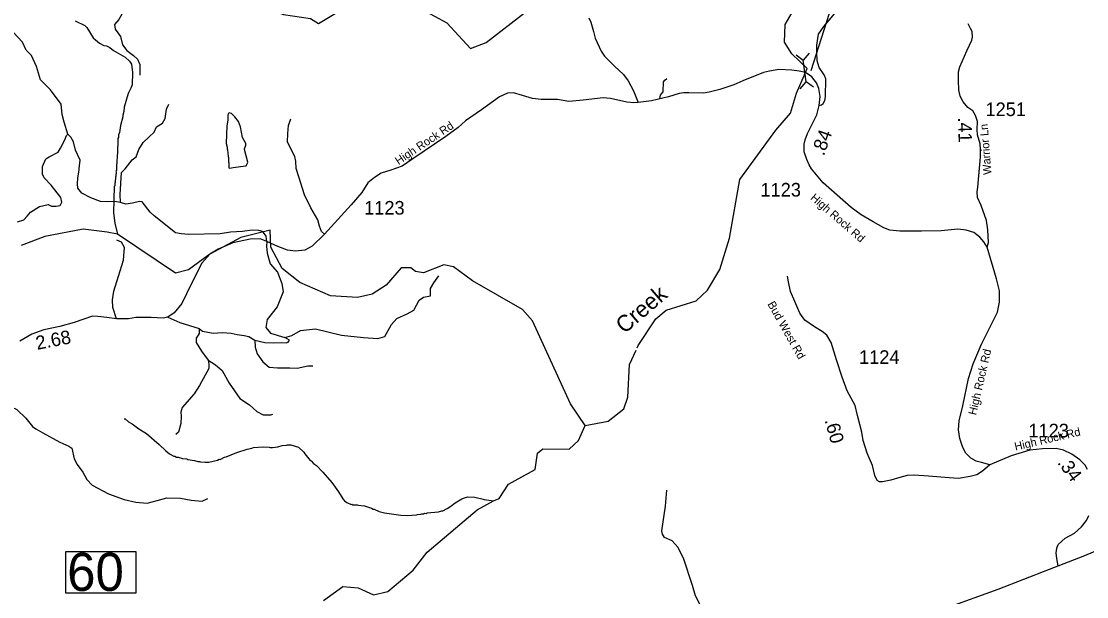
# Model space of a CAD drawing. Extents: x 1248224 to 1454986, y 825081 to 985870.
# Drawn here: x 1318874 to 1328657, y 846055 to 851342 of the extents above; entities that cross this region are included whole.
import ezdxf

# ---------------------------------------------------------------- set-up
doc = ezdxf.new("R2010")
doc.units = 0
for name, color, linetype in [('Exist Hydrographic Creek Single Shore', 7, 'Continuous'), ('Exist Hydrographic Creek Single Shore Label', 7, 'Continuous'), ('Exist Hydrographic Misc Water Feature', 7, 'Continuous'), ('Exist Road Non-System Type 51', 7, 'Continuous'), ('Exist Road Primary NC Attributed', 7, 'Continuous'), ('Exist Road Secondary Mileage Hundredths English Label', 7, 'Continuous'), ('Exist Road Secondary Structure Pipe CELL', 7, 'Continuous'), ('Exist Road Secondary Structure Pipe Number Label', 7, 'Continuous'), ('Exist Road Secondary Structure Standard Bridge Number Label', 7, 'Continuous'), ('Exist Road Secondary Type 41 Attributed', 7, 'Continuous'), ('Exist Road Secondary Type 51 Attributed', 7, 'Continuous'), ('Exist Road Secondary Type 51 Label', 7, 'Continuous'), ('Exist Road Secondary Type 51 Number Label', 7, 'Continuous')]:
    doc.layers.add(name, color=color, linetype=linetype)

msp = doc.modelspace()

# ---------------------------------------------------------------- linework, layer by layer
at = {"layer": 'Exist Hydrographic Creek Single Shore'}
for points in [[(1326075.3, 850870.1), (1326091.5, 850907.1), (1325948.6, 851042.2), (1325883.1, 851149), (1325887.9, 851314.1), (1325952.7, 851423.8)], [(1324527.7, 848341.2), (1324537, 848361.5), (1324701, 848607.7), (1324795, 848687.9), (1325072, 848774.2), (1325174, 848870.7), (1325287, 849062.1), (1325377, 849349.2), (1325473, 849888.9), (1325801.1, 850341.9), (1325938, 850496.7), (1325991.7, 850681.2), (1326075.3, 850870.1)], [(1321650, 846021.1), (1321825, 846147.6), (1321967, 846134.9), (1322107, 846073), (1322241, 846103.1), (1322471, 846298.8), (1322600, 846463.6), (1323059, 846851.6), (1323209.1, 846935.9), (1323262, 846955.8), (1323348, 847088.7), (1323593.1, 847225), (1323613, 847372.3), (1323664, 847413.9), (1323906.1, 847409.1), (1323991.1, 847489.4), (1324053, 847629.3)]]:
    msp.add_lwpolyline(points, dxfattribs=at)
at = {"layer": 'Exist Hydrographic Misc Water Feature'}
for points in [[(1320641.9, 851919.5), (1320952.9, 851647.4), (1321115.9, 851466.8), (1321280.9, 851404.4), (1321529.9, 851366.6), (1321603.9, 851322.4), (1321848.9, 851468.5), (1322126.9, 851568), (1322268.9, 851565.1), (1322441.9, 851512.4), (1322779.9, 851328.3), (1322999.9, 851090.9), (1323143, 851147.1), (1323600.9, 851502.3), (1324569.9, 851555), (1325536, 851880.3), (1325924, 852039.9), (1326272, 851973.9)], [(1319369.9, 851347), (1319457, 851303), (1319474.5, 851284.6), (1319532.5, 851191.2), (1319554, 851170.7), (1319593.4, 851141.8), (1319632.8, 851120.9), (1319656.8, 851116.3), (1319688.4, 851101.6), (1319719.9, 851074.9), (1319828.4, 851012.3), (1319867.6, 850975.4), (1319884.9, 850947), (1319895.2, 850870.8), (1319890.7, 850758.9), (1319880, 850727.2), (1319854.9, 850679.7), (1319820, 850552.6), (1319815.1, 850512.7), (1319806.4, 850480.9), (1319806.1, 850464.9), (1319784.3, 850385.5), (1319774.8, 850321.7), (1319766.3, 850297.9), (1319765.7, 850273.9), (1319761.5, 850266), (1319758.3, 850122.1), (1319754.1, 850114.2), (1319752.3, 850034.3), (1319748.2, 850026.4), (1319746.8, 849970.4), (1319742.7, 849964.5), (1319744.6, 849958.5), (1319741.7, 849918.5), (1319737.5, 849910.6), (1319736.4, 849862.7), (1319732.3, 849854.8), (1319731.7, 849830.8), (1319727.6, 849822.9), (1319722.1, 849583.1), (1319731.9, 849486.8), (1319757.8, 849387.4)], [(1320780.8, 849996.6), (1320787.5, 849994), (1320819.6, 849997.3), (1320931.9, 850012.6), (1320938, 850014.5), (1320952.5, 850038.1), (1320952.6, 850046.1), (1320923.3, 850162.8), (1320923.5, 850170.8), (1320936.2, 850202.5), (1320936.5, 850218.5), (1320905.9, 850275.2), (1320888.1, 850371.6), (1320869.1, 850420), (1320836.2, 850464.8), (1320804.8, 850495.6), (1320783, 850502.1), (1320772.7, 850490.3), (1320770.5, 850480.3), (1320769.4, 850434.3), (1320760.2, 850380.6), (1320756.5, 850218.7), (1320763.8, 850186.5), (1320763.5, 850170.5), (1320767.3, 850162.4), (1320773.8, 850098.3), (1320777.6, 850090.2), (1320776.7, 850050.3), (1320780.6, 850042.2), (1320780.8, 849996.6)], [(1324053, 847629.3), (1323916, 847825.8), (1323567, 848591.1), (1323477, 848694.7), (1323015.9, 848956.7), (1322844, 849084.9), (1322753, 849103.1), (1322568, 849031.4), (1322492.9, 849042.8), (1322451.9, 849076.4), (1322361, 849078.2), (1322223.9, 848916.8), (1322097, 848834.1), (1321962, 848803.9), (1321712.9, 848818.7), (1321432, 848942.5), (1321268, 849070.6), (1321163.9, 849266.4), (1321159.9, 849424.1), (1320891, 849353.9), (1320603.9, 849202.1), (1320408.9, 849058.3), (1320290.9, 849027.9), (1319757.8, 849387.4), (1319661.2, 849404.4), (1319443, 849432.2), (1319089.9, 849363.9), (1318872.8, 849282.2)], [(1324053, 847629.3), (1324262, 847667.8), (1324407, 847779.8), (1324443, 847887.4), (1324458.1, 848189.1), (1324518.6, 848321.3)], [(1319819.6, 847689.5), (1319827.6, 847689.3), (1319859.1, 847662.6), (1319890.6, 847643.8), (1319953.6, 847598.4), (1320024.5, 847554.7), (1320140.3, 847454), (1320201, 847394.6), (1320236.3, 847367.8), (1320275.9, 847346.8), (1320283.9, 847346.7), (1320299.7, 847338.3), (1320315.7, 847337.9), (1320355.4, 847325), (1320395.3, 847320.1), (1320403.2, 847315.9), (1320465, 847306.4), (1320494.8, 847297.7), (1320510.8, 847297.4), (1320518.7, 847293.2), (1320562.7, 847290.1), (1320594.7, 847291.4), (1320675.1, 847309.5), (1320691.3, 847317.1), (1320699.3, 847316.9), (1320739.6, 847336), (1320755.7, 847339.6), (1320852.7, 847381.3), (1320949.4, 847411.1), (1320989.6, 847418.1), (1321005.7, 847425.7), (1321093.9, 847431.7), (1321149.9, 847430.3), (1321157.7, 847426.2), (1321181.7, 847425.6), (1321229.9, 847432.5), (1321270.1, 847443.5), (1321310.2, 847446.6), (1321318.3, 847450.4), (1321348.3, 847449.7), (1321419.9, 847430), (1321466.9, 847382.9), (1321476.4, 847366.7), (1321527.2, 847307.5), (1321535, 847303.4), (1321558.4, 847278.8), (1321584.1, 847260.2), (1321642.7, 847198.8), (1321724.5, 847104.9), (1321786.6, 847019.5), (1321825.2, 846954.6), (1321842.7, 846936.2), (1321862.4, 846921.7), (1321902, 846902.8), (1321910, 846904.6), (1321918, 846900.4), (1321958, 846899.5), (1321965.9, 846895.3), (1322025.7, 846889.9), (1322089.2, 846868.4), (1322105.1, 846860), (1322113, 846859.9), (1322160.6, 846838.8), (1322208.2, 846825.6), (1322359.8, 846804.1), (1322415.7, 846800.8), (1322503.9, 846806.7), (1322511.9, 846810.5), (1322544, 846813.7), (1322552.1, 846817.6), (1322568.1, 846817.2), (1322576.2, 846821), (1322592.2, 846820.6), (1322600.3, 846824.5), (1322704.5, 846834), (1322736.8, 846845.2), (1322744.8, 846845.1), (1322785.1, 846864.1), (1322817.6, 846885.4), (1322858.5, 846918.4), (1322919.2, 846954.9), (1322943.4, 846964.3), (1322975.6, 846971.6), (1323037.6, 846970.1), (1323115.2, 846952.4), (1323123.1, 846948.2), (1323209.1, 846935.9)]]:
    msp.add_lwpolyline(points, dxfattribs=at)
at = {"layer": 'Exist Road Non-System Type 51'}
for points in [[(1320000.4, 851858.2), (1320000.8, 851812.2), (1319995.7, 851763.1), (1319975, 851706.2), (1319936.3, 851613.2), (1319936.3, 851556.3), (1319923.3, 851507.2), (1319884.6, 851473.5), (1319838.1, 851447.7), (1319796.7, 851408.9), (1319768.3, 851359.8), (1319729.6, 851313.2), (1319737.3, 851269.3), (1319783.8, 851202.1), (1319801.9, 851127.1), (1319843.3, 851072.8), (1319905.3, 851026.3), (1319941.4, 850995.2), (1319962.1, 850946.1), (1319962.1, 850847.9)], [(1326200.3, 850567.1), (1326221.4, 850573.7), (1326237.4, 850587.7), (1326253.4, 850613.6), (1326257.4, 850647.6), (1326261.4, 850813.5), (1326247.4, 850851.4), (1326199.5, 850917.4), (1326181.5, 850977.3), (1326179.5, 851055.3), (1326179.5, 851123.2), (1326195.5, 851225.1), (1326243.5, 851294.1), (1326405.2, 851486)], [(1321127.5, 849317.3), (1321123.6, 849367), (1321097.8, 849400.7), (1321087.5, 849411), (1321053.9, 849418.7), (1320994.4, 849421.3), (1320906.6, 849411), (1320795.5, 849403.2), (1320699.9, 849387.7), (1320410.6, 849382.6), (1320340.8, 849387.7), (1320289.1, 849398.1), (1320092.8, 849553.2), (1320056.6, 849586.8), (1319984.3, 849682.5), (1319958.5, 849685), (1319896.5, 849669.5), (1319834.5, 849661.8), (1319785.4, 849677.3), (1319731.1, 849687.6), (1319661.4, 849682.5), (1319601.9, 849687.6), (1319511.5, 849721.2), (1319428.8, 849762.6), (1319392.7, 849809.1), (1319390.1, 849847.9), (1319392.7, 849902.2), (1319403, 849956.5), (1319408.2, 850013.4), (1319413.3, 850065.1), (1319372, 850158.2), (1319352.6, 850233.9), (1319329.4, 850277.8), (1319301, 850306.3), (1319267.4, 850414.9), (1319249.3, 850484.7), (1319239, 850580.3), (1319143.4, 850712.2), (1319050.4, 850805.3), (1319014.2, 850926.8), (1318967.7, 851027.6), (1318918.6, 851076.7), (1318885, 851149.1), (1318802.4, 851239.6)], [(1324736.4, 850632.1), (1324742.4, 850662.1), (1324752.4, 850674.1), (1324766.3, 850694.1), (1324768.3, 850724), (1324770.3, 850756), (1324772.3, 850786), (1324784.3, 850800), (1324802.3, 850816)], [(1319785.4, 849677.3), (1319781.1, 849749.8), (1319794, 849951.5), (1319827.6, 849987.7), (1319892.2, 850070.4), (1319928.1, 850098), (1319953.9, 850165.2), (1319992.7, 850229.8), (1320046.9, 850281.6), (1320093.4, 850322.9), (1320116.7, 850372), (1320170.9, 850405.6), (1320194.2, 850449.6), (1320207.1, 850534.9), (1320227.8, 850581.5)], [(1321657.9, 849384.6), (1321632, 849410.4), (1321611.4, 849459.6), (1321595.9, 849519), (1321531.3, 849627.6), (1321474.4, 849746.5), (1321422.8, 849912), (1321396.9, 849989.6), (1321394.3, 850056.8), (1321386.6, 850098.2), (1321319.4, 850232.6), (1321322, 850310.2), (1321327.2, 850385.1), (1321347.8, 850444.6)], [(1318839.1, 849500.6), (1318898.2, 849518.6), (1318928.9, 849552), (1318959.7, 849587.9), (1319041.8, 849639.3), (1319121.4, 849657.2), (1319152.2, 849641.8), (1319193.2, 849641.8), (1319231.7, 849649.5), (1319247.1, 849680.4), (1319236.9, 849724), (1319149.6, 849837), (1319085.5, 849903.7), (1319070.1, 849937.1), (1319070.1, 850006.5), (1319098.2, 850076.9), (1319129, 850097.5), (1319211.1, 850138.6), (1319234.2, 850177.1), (1319275.2, 850251.5), (1319288.1, 850292.6), (1319301, 850306.3)], [(1319747.4, 848609.3), (1319713.5, 848711.9), (1319711.4, 848781.3), (1319723.7, 848863), (1319766.5, 848999.9), (1319813.5, 849146.9), (1319821.6, 849264.1), (1319795.1, 849313.1), (1319750.2, 849329.4)], [(1321127.5, 849317.3), (1321126.4, 849274.5), (1321131.6, 849210.3), (1321159.8, 849112.7)], [(1321159.8, 849112.7), (1321226.5, 849036.4), (1321267.5, 848934), (1321277.7, 848855.5), (1321223.1, 848718.9), (1321131, 848602.8), (1321120.7, 848527.6), (1321161.7, 848476.4), (1321294.7, 848435.4), (1321359.6, 848455.9), (1321438.1, 848500.3), (1321574.6, 848517.4), (1321813.4, 848459.3), (1322014.7, 848435.4), (1322147.8, 848428.6), (1322212.6, 848445.7), (1322274.1, 848555), (1322321.8, 848609.6), (1322417.4, 848654), (1322478.8, 848688.1), (1322526.6, 848780.3), (1322567.5, 848807.6), (1322632.3, 848817.9), (1322632.3, 848886.2), (1322663.1, 848937.4), (1322707.4, 849002.3)], [(1320219.8, 848623.7), (1320329.1, 848573.2), (1320508.7, 848518.1), (1320539.3, 848495.6), (1320637.2, 848477.2), (1320722.9, 848483.3), (1320800.5, 848475.2), (1320857.6, 848462.9), (1320918.9, 848454.8), (1320963.8, 848446.6), (1321018.9, 848411.9), (1321110.7, 848391.4), (1321188.2, 848387.4), (1321265.8, 848389.4), (1321304.6, 848387.4), (1321325, 848393.5), (1321335.2, 848411.9), (1321294.7, 848435.4)], [(1320508.7, 848518.1), (1320506.8, 848473.7), (1320498.6, 848459.4), (1320478.2, 848430.8), (1320480.2, 848389.9), (1320527.2, 848312.3), (1320590.4, 848228.6), (1320594.5, 848191.8), (1320594.5, 848153), (1320508.8, 847995.8), (1320459.8, 847920.2), (1320349.6, 847793.6), (1320337.5, 847751.6), (1320341.6, 847712.8), (1320337.5, 847647.4), (1320317.1, 847567.8), (1320292.6, 847545.3)], [(1321018.9, 848411.9), (1321022.9, 848346.5), (1321041.3, 848287.3), (1321090.3, 848213.8), (1321149.5, 848164.8), (1321227, 848156.6), (1321339.3, 848158.6), (1321406.6, 848154.5), (1321504.6, 848175), (1321549.5, 848177)], [(1320590.4, 848228.6), (1320655.7, 848186), (1320716.9, 848132.9), (1320782.2, 848016.5), (1320880.2, 847875.6), (1320968, 847818.4), (1321037.3, 847757.2), (1321094.5, 847726.5), (1321163.9, 847724.5), (1321184.3, 847732.6)], [(1318740.9, 847816.8), (1318833, 847775.8), (1318914.9, 847693.8), (1318976.4, 847618.7), (1319007.1, 847598.2), (1319071.9, 847560.7), (1319228.9, 847475.3), (1319310.7, 847437.7), (1319338, 847420.7), (1319358.5, 847321.6), (1319385.8, 847270.4), (1319440.4, 847198.7), (1319474.5, 847130.4), (1319525.7, 847079.2), (1319675.9, 847000.7), (1319819.2, 846949.4), (1319924.9, 846922.1), (1320030.7, 846915.3), (1320122.9, 846939.2), (1320211.6, 846963.1), (1320334.4, 846959.7), (1320433.4, 846942.6), (1320535.7, 846932.4), (1320586.9, 846956.3)], [(1325307.9, 845132.7), (1325220.2, 845271.2), (1325204.1, 845296.6), (1325201.8, 845333.5), (1325224.8, 845405.1), (1325254.8, 845472), (1325268.7, 845562.1), (1325268.7, 845626.7), (1325261.7, 845679.8), (1325254.8, 845723.7), (1325171.8, 845857.6), (1325121, 845954.6), (1325063.3, 846063.1), (1325038, 846157.7), (1324954.9, 846409.4), (1324901.9, 846510.9), (1324851.1, 846568.7), (1324779.6, 846598.7), (1324761.1, 846628.7), (1324754.2, 846658.7), (1324768, 846741.8), (1324788.8, 846887.3), (1324802.7, 847035)]]:
    msp.add_lwpolyline(points, dxfattribs=at)
at = {"layer": 'Exist Road Primary NC Attributed'}
for points in [[(1328395, 846338.9), (1328638.7, 846433.7), (1328858.3, 846525.8), (1329021.5, 846606.6), (1329144.2, 846684.2), (1329293.7, 846802.4), (1329499.8, 847001.9), (1329703.2, 847195.6), (1329904.6, 847392.4), (1330224.8, 847710.2), (1330603.5, 848074.9)], [(1322650.9, 843518.9), (1322752.3, 843672.9), (1322889.1, 843876.2), (1322967.2, 843972), (1323039.5, 844048.3), (1323127.4, 844128.4), (1323235.6, 844200.5), (1323545.4, 844343.5), (1324268.1, 844664.1), (1324824.8, 844916.3), (1325315.1, 845133.4), (1325852.3, 845371.9), (1326188.2, 845516.6), (1326774.2, 845735.5), (1327368.1, 845952.6), (1327842.7, 846124.6), (1328315.4, 846308.4), (1328395, 846338.9)]]:
    msp.add_lwpolyline(points, dxfattribs=at)
at = {"layer": 'Exist Road Secondary Structure Pipe CELL'}
for p, q in [((1325987.5, 851032.7), (1326054.7, 850983.5)), ((1326107.5, 851047.9), (1326054.7, 850983.5)), ((1326079.6, 850786.7), (1326054.7, 850983.5)), ((1326026.8, 850722.2), (1326079.6, 850786.7)), ((1326146.8, 850737.4), (1326079.6, 850786.7))]:
    msp.add_line(p, q, dxfattribs=at)
at = {"layer": 'Exist Road Secondary Structure Pipe Number Label'}
msp.add_line((1326126.6, 850890.7), (1326487.9, 852016.4), dxfattribs=at)
at = {"layer": 'Exist Road Secondary Structure Standard Bridge Number Label'}
msp.add_lwpolyline([(1319282.4, 846470.7), (1319926.6, 846470.7), (1319926.6, 846088.4), (1319282.4, 846088.4)], close=True, dxfattribs=at)
at = {"layer": 'Exist Road Secondary Type 41 Attributed'}
msp.add_lwpolyline([(1327767, 847265.9), (1327700.6, 847207.4), (1327649.1, 847174.6), (1327585.9, 847160.5), (1327478.2, 847141.7), (1327393.9, 847146.4), (1327204.2, 847162.8), (1327073, 847172.2), (1327007.9, 847167.4), (1326939.5, 847148.8), (1326857.6, 847125.3), (1326780.3, 847108.9), (1326752.9, 847109.3), (1326732.9, 847122.9), (1326712.4, 847169.9), (1326691.3, 847258.9), (1326642.1, 847373.8), (1326604.7, 847490.9), (1326593, 847565.9), (1326550.8, 847718.3), (1326530, 847810.9), (1326457.4, 847946.8), (1326410.6, 848071), (1326359, 848232.7), (1326309.9, 848389.8), (1326270.9, 848456.6), (1326226.4, 848491.8), (1326156.2, 848534), (1326069.5, 848594.9), (1326022.7, 848660.5), (1325975.8, 848766), (1325938.4, 848859.7), (1325917.3, 848948.8), (1325910.8, 848999.8)], dxfattribs=at)
at = {"layer": 'Exist Road Secondary Type 51 Attributed'}
for points in [[(1324084, 851373.5), (1324102.2, 851334.5), (1324129.4, 851248.5), (1324142.3, 851185.6), (1324198.7, 851066.2), (1324230.4, 851020.3), (1324320.9, 850929.8), (1324402.6, 850852.7), (1324445.2, 850793.7), (1324470.6, 850748.3), (1324496.4, 850702.5), (1324514.1, 850657.3), (1324538.3, 850594.4)], [(1327744.2, 849265.2), (1327755.1, 849309), (1327750.2, 849424.4), (1327735.3, 849510.1), (1327689.2, 849648.6), (1327653, 849724.4), (1327649.7, 849775.6), (1327656.3, 849816.8), (1327682.8, 850097.4), (1327682.8, 850165), (1327677.8, 850216.1), (1327653.1, 850298.5), (1327651.5, 850348), (1327654.8, 850422.2), (1327636.6, 850474.9), (1327612, 850518.8), (1327565.8, 850548.5), (1327523, 850601.2), (1327495, 850655.6), (1327481.8, 850713.3), (1327480.2, 850797.4), (1327478.6, 850878.9), (1327492, 850923.7), (1327556.2, 851072.1), (1327602.3, 851167.7), (1327608.9, 851197.4), (1327604, 851248.5), (1327590.6, 851275.7), (1327568, 851319.4)], [(1327744.2, 849265.2), (1327711, 849314.1), (1327675.8, 849359), (1327621.1, 849402), (1327551.1, 849422.7), (1327472, 849430.9), (1327320.4, 849417.7), (1327140.8, 849413.4), (1326941.2, 849413.4), (1326849.2, 849424.3), (1326793.3, 849445.2), (1326695.3, 849499.6), (1326585.5, 849562.2), (1326494.8, 849630.5), (1326237.6, 849858.2), (1326130.1, 849987.3), (1326107.2, 850023.2), (1326087.2, 850071.3), (1326063.7, 850141.7), (1326061.8, 850212.1), (1326071.8, 850252.8), (1326094.5, 850310.9), (1326178.8, 850483), (1326200.3, 850567.1), (1326208.1, 850651.2), (1326198.3, 850725.5), (1326174.9, 850776.3), (1326131.9, 850833), (1326075.3, 850870.1), (1326016, 850885.1), (1325948, 850893.4), (1325829.5, 850898), (1325744.2, 850885.3), (1325688.7, 850872.6), (1325499.3, 850794), (1325416.1, 850759.3), (1325287.1, 850714.9), (1325191.4, 850691.3), (1325138.7, 850683), (1325004.7, 850685.7), (1324956.6, 850685.7), (1324915.4, 850677.4), (1324815.6, 850648.3), (1324661.6, 850611.3), (1324538.3, 850594.4)], [(1324538.3, 850594.4), (1324497.8, 850593.1), (1324433.4, 850598.6), (1324285.5, 850633), (1324218.3, 850638.5), (1324032, 850615.9), (1323902.3, 850606.3), (1323796.5, 850623.2), (1323647.5, 850623.2), (1323568.2, 850632.8), (1323476.9, 850659.2), (1323392.8, 850683.3), (1323339.9, 850680.9), (1323266.4, 850647.8), (1323098.2, 850529.9), (1322951.6, 850426.5), (1322884.3, 850366.4), (1322771.4, 850284.6), (1322469.5, 850078.8), (1322370.9, 850011.5), (1322267.6, 849973), (1322178.7, 849946.5), (1322116.2, 849908.1), (1322056.1, 849857.6), (1322000.9, 849768.6), (1321902.3, 849655.5), (1321657.9, 849384.6), (1321545.7, 849276.4), (1321478.4, 849238), (1321391.9, 849228.3), (1321317.4, 849240.4), (1321230.9, 849271.6), (1321127.5, 849317.3), (1321067.4, 849343.8), (1320976.1, 849339), (1320815.1, 849305.3), (1320683, 849247.6), (1320606.1, 849201.9), (1320531.6, 849120.1), (1320433.6, 848926.8), (1320349.5, 848748.8), (1320277.4, 848664.6), (1320219.8, 848623.7), (1320177.6, 848614.1), (1320067, 848621.4), (1319925.2, 848621.4), (1319858, 848606.9), (1319747.4, 848609.3), (1319658.5, 848621.4), (1319576.8, 848631), (1319526.3, 848633.4), (1319360.5, 848573.3), (1319228.3, 848537.2), (1319079.4, 848508.3), (1318970, 848467.9), (1318859.5, 848403)], [(1327767, 847265.9), (1327689.6, 847287.3), (1327641.8, 847298.9), (1327592.3, 847328.5), (1327547.9, 847374.7), (1327518.3, 847425.3), (1327490.3, 847509.3), (1327478.8, 847588.5), (1327485.3, 847669.3), (1327518.2, 847808.7), (1327572.5, 848061), (1327613.6, 848193.8), (1327691.1, 848375.2), (1327837.6, 848669.3), (1327855.8, 848760), (1327855.8, 848863.9), (1327829.4, 848974.4), (1327744.2, 849265.2)], [(1328664.5, 847224.6), (1328641.8, 847264.5), (1328595, 847311.5), (1328520.8, 847364.3), (1328445, 847400.6), (1328375.8, 847415.4), (1328252.3, 847412.1), (1328135.3, 847400.6), (1327964, 847349.5), (1327767, 847265.9)], [(1328395, 846338.9), (1328381.8, 846406.2), (1328376, 846458.9), (1328381.8, 846502), (1328395.5, 846533.2), (1328460, 846591.9), (1328544, 846638.8), (1328608.4, 846695.5), (1328653.4, 846754.2), (1328674.8, 846801.1)]]:
    msp.add_lwpolyline(points, dxfattribs=at)

# ---------------------------------------------------------------- texts
at = {"layer": 'Exist Hydrographic Creek Single Shore Label'}
msp.add_text('Creek', height=150, rotation=40.61084, dxfattribs=at).set_placement((1324412, 848464.8))
at = {"layer": 'Exist Road Secondary Mileage Hundredths English Label'}
for s, rotation, p in [('.41', 271.90706, (1327473.5, 850457.9)), ('.84', 70.23854, (1326243.2, 850099.4)), ('2.68', 10.9625, (1319019.4, 848322.4)), ('.60', 285.4672, (1326249.6, 847675.9)), ('.34', 306.84848, (1328382.8, 847284.5))]:
    msp.add_text(s, height=125, rotation=rotation, dxfattribs=at).set_placement(p)
at = {"layer": 'Exist Road Secondary Structure Standard Bridge Number Label'}
msp.add_text('60', height=350, dxfattribs=at).set_placement((1319295, 846108.1))
at = {"layer": 'Exist Road Secondary Type 51 Label'}
for s, rotation, p in [('High Rock Rd', 33.8444, (1322337.6, 850019.8)), ('Warrior Ln', 94.26165, (1327782.3, 849934.9)), ('High Rock Rd', 319.01475, (1326113.7, 849710.5)), ('Bud West Rd', 299.35517, (1325723, 848744.2)), ('High Rock Rd', 76.94754, (1327641.2, 847718.2)), ('High Rock Rd', 13.18271, (1328002.9, 847396.5))]:
    msp.add_text(s, height=75, rotation=rotation, dxfattribs=at).set_placement(p)
at = {"layer": 'Exist Road Secondary Type 51 Number Label'}
for s, p in [('1251', (1327727.2, 850470.9)), ('1123', (1325661, 849731.8)), ('1123', (1322021.9, 849565.7)), ('1124', (1326566.2, 848193.9)), ('1123', (1328121.5, 847518.6))]:
    msp.add_text(s, height=125, dxfattribs=at).set_placement(p)

doc.saveas('drawing.dxf')
